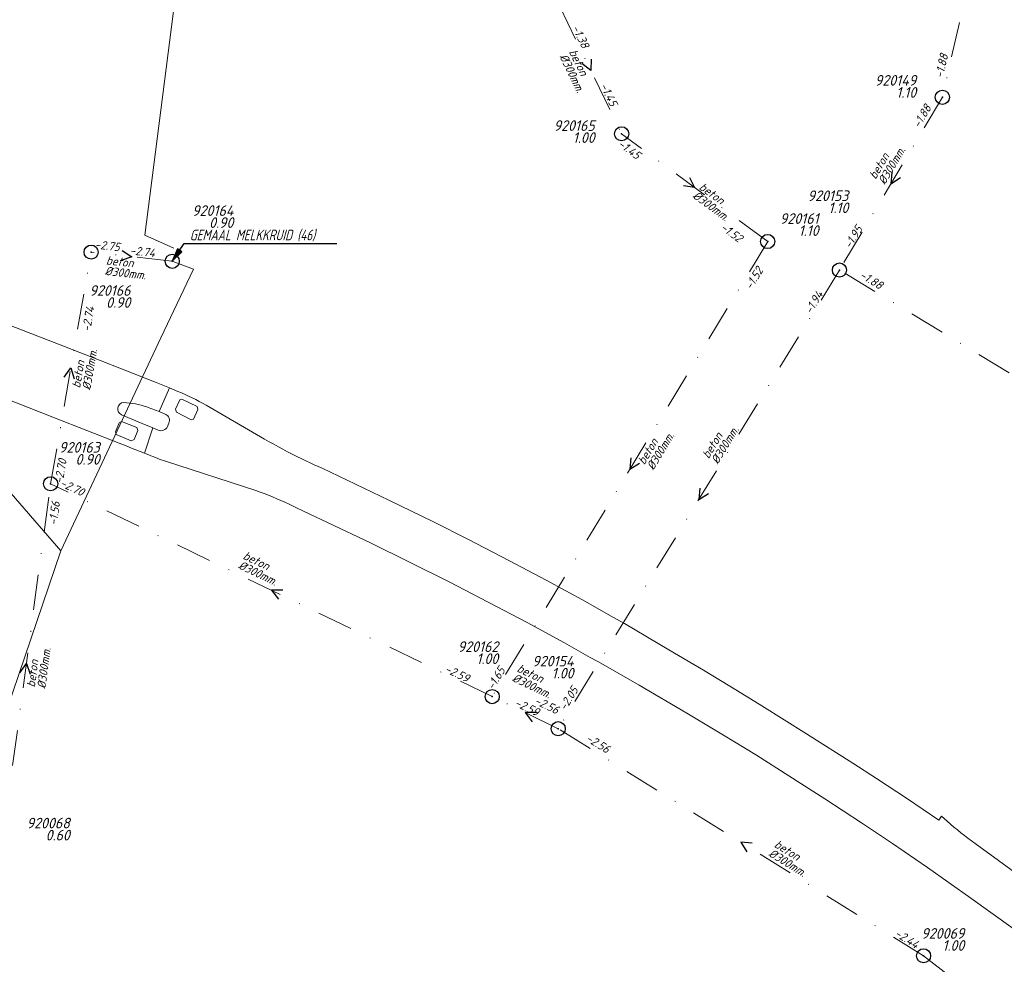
# Model space of a CAD drawing. Extents: x 148869 to 161638, y 453607 to 469810.
# Tile 704 of 1056: x 154385 to 154524, y 468327 to 468461. Entities that reach past the tile are written whole.
import ezdxf
from ezdxf.enums import TextEntityAlignment as Align
from ezdxf.lldxf.tags import DXFTag

# ---------------------------------------------------------------- set-up
doc = ezdxf.new("R2010")
doc.units = 0
doc.header["$PDMODE"] = 32
doc.header["$PDSIZE"] = 2
doc.linetypes.add('RI-VWA', pattern=[11, 5, -3, 0, -3])
doc.layers.get('0').update_dxf_attribs({"linetype": 'CONTINUOUS'})
for name, color, linetype in [('B-OI-AANPIJLING-niet meenemen', 252, 'CONTINUOUS'), ('B-OI-RI-BIJZONDERDERHEDEN-T18-niet meenemen', 252, 'CONTINUOUS'), ('B-OI-RI-BOB-T18-niet meenemen', 252, 'CONTINUOUS'), ('B-OI-RI-DIAMETER-T18-niet meenemen', 252, 'CONTINUOUS'), ('B-OI-RI-MATERIAAL-T18-niet meenemen', 252, 'CONTINUOUS'), ('B-OI-RI-STROOMRICHTING-S-niet meenemen', 252, 'CONTINUOUS'), ('B-OI-RI-VWA_PUTDEKSELHOOGTE-T25-niet meenemen', 252, 'CONTINUOUS'), ('gs dwa', 252, 'CONTINUOUS')]:
    doc.layers.add(name, color=color, linetype=linetype)
for name, color, linetype, lineweight in [('B-OI-RI-PERSLEIDING-G-niet meenemen', 190, 'RI-PERS', 18), ('B-OI-RI-VWA_TRANSPORTLEIDING-G-niet meenemen', 252, 'RI-VWA', 18), ('B-RO-VH-VERHARDING_ASFALT-GV', 251, 'CONTINUOUS', 18)]:
    doc.layers.add(name, color=color, linetype=linetype, lineweight=lineweight)
doc.styles.add('iso15', font='ISO.shx', dxfattribs={"oblique": 15})
doc.styles.add('NLCS-ISO-M750_CURSIEF', font='NLCS-ISO.ttf', dxfattribs={"oblique": 15})
tags = doc.linetypes.add('RI-PERS', pattern='A,7,-2,["P",Standard,S=1.8,R=0,X=-0.5,Y=-0.9],-2,7,-2,[102,NLCS.SHX,S=1,R=180,X=0,Y=0],-2', length=22).pattern_tags.tags
tags[6] = DXFTag(74, 10)

# ---------------------------------------------------------------- blocks, each defined once
blk = doc.blocks.new('ACMAP_ANN_TEMPLATE_diam')
at = {"color": 0, "linetype": 'ByBlock', "style": 'iso15', "oblique": 15}
blk.add_attdef('diam', (0.5, -1.3), '', height=1.2, dxfattribs=at)
blk = doc.blocks.new('ACMAP_ANN_TEMPLATE_mat')
at = {"color": 0, "linetype": 'ByBlock', "style": 'iso15', "oblique": 15}
blk.add_attdef('mat', (0.5, 0.2), '', height=1.2, dxfattribs=at)
blk = doc.blocks.new('ACMAP_ANN_TEMPLATE_nap-l')
at = {"color": 0, "linetype": 'ByBlock', "style": 'iso15', "oblique": 15}
blk.add_attdef('nap-l', (3.3, 0.2), '', height=1.2, dxfattribs=at)
blk = doc.blocks.new('ACMAP_ANN_TEMPLATE_nap-r')
at = {"color": 0, "linetype": 'ByBlock', "style": 'iso15', "oblique": 15}
blk.add_attdef('nap-r', text='', height=1.2, dxfattribs=at).set_placement((-4.1, 0.2), align=Align.RIGHT)
blk = doc.blocks.new('ACMAP_ANN_TEMPLATE_puth-dwa')
at = {"color": 0, "linetype": 'ByBlock', "style": 'iso15', "oblique": 15}
blk.add_attdef('puth-dwa', text='', height=1.5, dxfattribs=at).set_placement((2.7, 1), align=Align.RIGHT)
blk = doc.blocks.new('ACMAP_ANN_TEMPLATE_putnr-dwa')
at = {"color": 0, "linetype": 'ByBlock', "style": 'iso15', "oblique": 15}
blk.add_attdef('putnr-dwa', text='', height=1.5, dxfattribs=at).set_placement((2.7, 2.7), align=Align.RIGHT)

msp = doc.modelspace()

# ---------------------------------------------------------------- linework, layer by layer
at = {"layer": 'B-OI-AANPIJLING-niet meenemen', "flags": 128}
msp.add_lwpolyline([(154406.4, 468426.5), (154407.76, 468427.84), (154407.13, 468428.27), (154406.4, 468426.5), (154407.23, 468428.2), (154407.34, 468428.13), (154406.4, 468426.5), (154407.55, 468427.99), (154407.66, 468427.91), (154406.4, 468426.5), (154408.08, 468429.01), (154429.69, 468429.01)], dxfattribs=at)
at = {"layer": 'B-OI-RI-PERSLEIDING-G-niet meenemen'}
for p, q in [((154402.5, 468430.2), (154411.5, 468499.9)), ((154406.6, 468428.36), (154402.5, 468430.2)), ((154409.4, 468425.4), (154406.4, 468426.5)), ((154404.76, 468415.67), (154409.4, 468425.4)), ((154390.63, 468385.53), (154404.76, 468415.67)), ((154390.63, 468385.53), (154379.1, 468398.85)), ((154390.63, 468385.53), (154382.13, 468360.56))]:
    msp.add_line(p, q, dxfattribs=at)
at = {"layer": 'B-OI-RI-STROOMRICHTING-S-niet meenemen'}
for points in [[(154465.64, 468455.09), (154465.63, 468453.48), (154464.35, 468454.46)], [(154508.18, 468439.08), (154508.07, 468437.47), (154509.42, 468438.34)], [(154479.57, 468438.35), (154480.3, 468436.92), (154478.71, 468437.19)], [(154399.31, 468428.03), (154400.66, 468427.15), (154399.15, 468426.6)], [(154391.1, 468410.13), (154392.05, 468411.42), (154392.52, 468409.88)], [(154471.27, 468398.72), (154471.15, 468397.11), (154472.51, 468397.97)], [(154481.03, 468394.43), (154480.9, 468392.83), (154482.26, 468393.68)], [(154422.03, 468380.01), (154420.42, 468379.98), (154421.41, 468378.71)], [(154384.86, 468368.28), (154385.77, 468369.61), (154386.29, 468368.09)], [(154457.94, 468362.68), (154456.33, 468362.67), (154457.31, 468361.39)], [(154488.44, 468344.19), (154486.84, 468344.34), (154487.68, 468342.97)]]:
    msp.add_lwpolyline(points, dxfattribs=at)
at = {"layer": 'B-OI-RI-VWA_TRANSPORTLEIDING-G-niet meenemen'}
for p, q in [((154530.19, 468514.38), (154515.34, 468449.69)), ((154461.28, 468462.43), (154469.97, 468444.53)), ((154515.34, 468449.69), (154500.79, 468425.26)), ((154490.63, 468429.3), (154469.97, 468444.53)), ((154490.63, 468429.3), (154451.66, 468364.93)), ((154389.19, 468395.04), (154394.92, 468427.8)), ((154406.4, 468426.5), (154394.92, 468427.8)), ((154500.79, 468425.26), (154461, 468360.4)), ((154553.28, 468393.48), (154500.79, 468425.26)), ((154382.34, 468344.19), (154389.19, 468395.04)), ((154451.66, 468364.93), (154389.19, 468395.04)), ((154461, 468360.4), (154451.66, 468364.93)), ((154512.68, 468328.28), (154461, 468360.4)), ((154512.68, 468328.28), (154555.72, 468294.68))]:
    msp.add_line(p, q, dxfattribs=at)
at = {"layer": 'B-RO-VH-VERHARDING_ASFALT-GV', "flags": 128}
for points in [[(154402.82, 468405.91), (154402.99, 468405.81), (154404.54, 468405.25), (154405.99, 468408.59), (154404.14, 468409.35), (154399.24, 468411.31), (154396.36, 468412.44), (154391.17, 468414.45), (154382.76, 468417.71)], [(154375.32, 468409.83), (154384.36, 468406.5), (154389.76, 468404.38), (154398.88, 468400.8), (154398.87, 468400.78), (154398.89, 468400.8), (154399.62, 468400.5), (154400.65, 468400.09), (154402.47, 468399.37), (154403.65, 468402.93), (154402.15, 468403.56), (154399.23, 468404.79)], [(154407.18, 468408.1), (154405.99, 468408.59), (154404.54, 468405.25), (154405.48, 468404.85)], [(154419.46, 468401.35), (154411.18, 468406.15)], [(154404.41, 468402.63), (154403.65, 468402.93), (154402.47, 468399.37), (154403.1, 468399.13)], [(154405.91, 468403.62), (154405.71, 468403.14)], [(154515.2, 468348.05), (154514.83, 468347.45), (154510.39, 468350.47), (154506.02, 468353.35), (154502.7, 468355.5), (154496.13, 468359.67), (154489.81, 468363.64), (154486.38, 468365.76), (154481.53, 468368.68), (154476.65, 468371.55), (154470.36, 468375.28), (154468.74, 468376.19), (154464.85, 468378.38), (154459.29, 468381.4), (154454.09, 468384.16), (154448.23, 468387.18), (154443.35, 468389.64), (154437.06, 468392.73), (154432.34, 468395), (154427.61, 468397.23), (154426.48, 468397.72), (154424.71, 468398.56)], [(154405.45, 468398.23), (154418.22, 468394.08)], [(154422.92, 468392.16), (154423.9, 468391.69), (154424.87, 468391.22), (154433.63, 468387.06), (154434.36, 468386.71), (154439.96, 468383.96), (154445.56, 468381.17), (154451.09, 468378.31), (154456.6, 468375.4), (154461.88, 468372.53), (154465.54, 468370.49), (154466.7, 468369.84), (154472.43, 468366.57), (154479.2, 468362.6), (154484.4, 468359.48), (154489.04, 468356.64), (154493.64, 468353.75), (154498.73, 468350.48), (154503.92, 468347.08), (154508.29, 468344.15), (154513.24, 468340.75), (154519.37, 468336.45), (154525.38, 468332.15)], [(154516.03, 468347.3), (154515.2, 468348.05)], [(154537.65, 468331.18), (154532.67, 468334.91), (154519.97, 468344.15)]]:
    msp.add_lwpolyline(points, dxfattribs=at)
for points in [[(154409.93, 468405.95), (154407.77, 468407.01), (154407.48, 468406.89), (154406.88, 468405.58), (154406.99, 468405.18), (154409.07, 468404.06), (154409.39, 468404.16), (154410, 468405.53)], [(154409.93, 468405.95), (154410, 468405.53), (154409.39, 468404.16), (154409.07, 468404.06), (154406.99, 468405.18), (154406.88, 468405.58), (154407.48, 468406.89), (154407.77, 468407.01)], [(154401.02, 468401.28), (154400.61, 468401.13), (154398.48, 468402.01), (154398.39, 468402.38), (154398.88, 468403.65), (154399.2, 468403.86), (154401.37, 468403.01), (154401.52, 468402.59)], [(154401.02, 468401.28), (154401.52, 468402.59), (154401.37, 468403.01), (154399.2, 468403.86), (154398.88, 468403.65), (154398.39, 468402.38), (154398.48, 468402.01), (154400.61, 468401.13)]]:
    msp.add_lwpolyline(points, close=True, dxfattribs=at)
at = {"layer": 'B-RO-VH-VERHARDING_ASFALT-GV'}
for points in [[(154411.18, 468406.15, 0.035364), (154407.18, 468408.1)], [(154399.23, 468404.79, -0.778156), (154399.5, 468406.54)], [(154399.5, 468406.54, -0.056644), (154402.82, 468405.91)], [(154405.48, 468404.85, -0.44145), (154405.91, 468403.62)], [(154405.71, 468403.14, -0.424248), (154404.41, 468402.63)], [(154424.71, 468398.56, -0.013932), (154419.46, 468401.35)], [(154403.1, 468399.13, 0.026911), (154405.45, 468398.23)], [(154418.22, 468394.08, -0.021122), (154422.92, 468392.16)], [(154519.97, 468344.15, -0.022868), (154516.03, 468347.3)]]:
    msp.add_lwpolyline(points, format="xyb", dxfattribs=at)
at = {"layer": 'gs dwa'}
for p in [(154515.34, 468449.69), (154469.97, 468444.53), (154490.63, 468429.3), (154394.92, 468427.8), (154406.4, 468426.5), (154406.4, 468426.5), (154500.79, 468425.26), (154389.19, 468395.04), (154451.66, 468364.93), (154461, 468360.4), (154512.68, 468328.28)]:
    msp.add_point(p, dxfattribs=at)

# ---------------------------------------------------------------- block references
at = {"layer": 'B-OI-RI-BOB-T18-niet meenemen'}
ref = msp.add_blockref('ACMAP_ANN_TEMPLATE_nap-l', (154461.28, 468462.43), dxfattribs=dict(at, rotation=295.8954074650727))
ref.add_attrib('nap-l', '-1.38', (154462.9, 468459.55), dxfattribs={"layer": '0', "color": 0, "linetype": 'ByBlock', "height": 1.2, "rotation": 295.8954, "style": 'NLCS-ISO-M750_CURSIEF', "oblique": 15})
ref = msp.add_blockref('ACMAP_ANN_TEMPLATE_nap-r', (154517.29, 468459.61), dxfattribs=dict(at, rotation=77.07138021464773))
ref.add_attrib('nap-r', '-1.88', dxfattribs={"layer": '0', "color": 0, "linetype": 'ByBlock', "height": 1.2, "rotation": 77.0714, "style": 'NLCS-ISO-M750_CURSIEF', "oblique": 15}).set_placement((154516.18, 468455.66), align=Align.RIGHT)
ref = msp.add_blockref('ACMAP_ANN_TEMPLATE_nap-r', (154469.97, 468444.53), dxfattribs=dict(at, rotation=295.8954074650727))
ref.add_attrib('nap-r', '-1.45', dxfattribs={"layer": '0', "color": 0, "linetype": 'ByBlock', "height": 1.2, "rotation": 295.8954, "style": 'NLCS-ISO-M750_CURSIEF', "oblique": 15}).set_placement((154468.36, 468448.31), align=Align.RIGHT)
ref = msp.add_blockref('ACMAP_ANN_TEMPLATE_nap-l', (154510.57, 468442.31), dxfattribs=dict(at, rotation=59.22285149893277))
ref.add_attrib('nap-l', '-1.88', (154512.09, 468445.25), dxfattribs={"layer": '0', "color": 0, "linetype": 'ByBlock', "height": 1.2, "rotation": 59.2229, "style": 'NLCS-ISO-M750_CURSIEF', "oblique": 15})
ref = msp.add_blockref('ACMAP_ANN_TEMPLATE_nap-r', (154475.25, 468438.26), dxfattribs=dict(at, rotation=323.6033521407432))
ref.add_attrib('nap-r', '-1.45', dxfattribs={"layer": '0', "color": 0, "linetype": 'ByBlock', "height": 1.2, "rotation": 323.6034, "style": 'NLCS-ISO-M750_CURSIEF', "oblique": 15}).set_placement((154472.07, 468440.85), align=Align.RIGHT)
ref = msp.add_blockref('ACMAP_ANN_TEMPLATE_nap-l', (154481.08, 468432.87), dxfattribs=dict(at, rotation=323.6033521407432))
ref.add_attrib('nap-l', '-1.52', (154483.85, 468431.07), dxfattribs={"layer": '0', "color": 0, "linetype": 'ByBlock', "height": 1.2, "rotation": 323.6034, "style": 'NLCS-ISO-M750_CURSIEF', "oblique": 15})
ref = msp.add_blockref('ACMAP_ANN_TEMPLATE_nap-l', (154500.79, 468425.26), dxfattribs=dict(at, rotation=58.47191759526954))
ref.add_attrib('nap-l', '-1.95', (154502.35, 468428.18), dxfattribs={"layer": '0', "color": 0, "linetype": 'ByBlock', "height": 1.2, "rotation": 58.4719, "style": 'NLCS-ISO-M750_CURSIEF', "oblique": 15})
ref = msp.add_blockref('ACMAP_ANN_TEMPLATE_nap-l', (154392.09, 468428.48), dxfattribs=dict(at, rotation=353.5393240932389))
ref.add_attrib('nap-l', '-2.75', (154395.4, 468428.31), dxfattribs={"layer": '0', "color": 0, "linetype": 'ByBlock', "height": 1.2, "rotation": 353.5393, "style": 'NLCS-ISO-M750_CURSIEF', "oblique": 15})
ref = msp.add_blockref('ACMAP_ANN_TEMPLATE_nap-r', (154407.94, 468426.42), dxfattribs=dict(at, rotation=353.5393240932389))
ref.add_attrib('nap-r', '-2.74', dxfattribs={"layer": '0', "color": 0, "linetype": 'ByBlock', "height": 1.2, "rotation": 353.5393, "style": 'NLCS-ISO-M750_CURSIEF', "oblique": 15}).set_placement((154403.89, 468427.08), align=Align.RIGHT)
ref = msp.add_blockref('ACMAP_ANN_TEMPLATE_nap-l', (154486.8, 468419.44), dxfattribs=dict(at, rotation=58.8090255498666))
ref.add_attrib('nap-l', '-1.52', (154488.34, 468422.37), dxfattribs={"layer": '0', "color": 0, "linetype": 'ByBlock', "height": 1.2, "rotation": 58.809, "style": 'NLCS-ISO-M750_CURSIEF', "oblique": 15})
ref = msp.add_blockref('ACMAP_ANN_TEMPLATE_nap-r', (154509.87, 468420.17), dxfattribs=dict(at, rotation=328.8072473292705))
ref.add_attrib('nap-r', '-1.88', dxfattribs={"layer": '0', "color": 0, "linetype": 'ByBlock', "height": 1.2, "rotation": 328.8072, "style": 'NLCS-ISO-M750_CURSIEF', "oblique": 15}).set_placement((154506.46, 468422.47), align=Align.RIGHT)
ref = msp.add_blockref('ACMAP_ANN_TEMPLATE_nap-r', (154500.79, 468425.26), dxfattribs=dict(at, rotation=59.22285149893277))
ref.add_attrib('nap-r', '-1.94', dxfattribs={"layer": '0', "color": 0, "linetype": 'ByBlock', "height": 1.2, "rotation": 59.2229, "style": 'NLCS-ISO-M750_CURSIEF', "oblique": 15}).set_placement((154498.52, 468421.84), align=Align.RIGHT)
ref = msp.add_blockref('ACMAP_ANN_TEMPLATE_nap-r', (154396.3, 468423.99), dxfattribs=dict(at, rotation=80.07884552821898))
ref.add_attrib('nap-r', '-2.74', dxfattribs={"layer": '0', "color": 0, "linetype": 'ByBlock', "height": 1.2, "rotation": 80.0788, "style": 'NLCS-ISO-M750_CURSIEF', "oblique": 15}).set_placement((154395.4, 468419.98), align=Align.RIGHT)
ref = msp.add_blockref('ACMAP_ANN_TEMPLATE_nap-l', (154390.51, 468391.7), dxfattribs=dict(at, rotation=80.07884552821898))
ref.add_attrib('nap-l', '-2.70', (154390.88, 468394.98), dxfattribs={"layer": '0', "color": 0, "linetype": 'ByBlock', "height": 1.2, "rotation": 80.0788, "style": 'NLCS-ISO-M750_CURSIEF', "oblique": 15})
ref = msp.add_blockref('ACMAP_ANN_TEMPLATE_nap-r', (154397.17, 468391.28), dxfattribs=dict(at, rotation=334.266335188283))
ref.add_attrib('nap-r', '-2.70', dxfattribs={"layer": '0', "color": 0, "linetype": 'ByBlock', "height": 1.2, "rotation": 334.2663, "style": 'NLCS-ISO-M750_CURSIEF', "oblique": 15}).set_placement((154393.57, 468393.24), align=Align.RIGHT)
ref = msp.add_blockref('ACMAP_ANN_TEMPLATE_nap-r', (154391.27, 468396.47), dxfattribs=dict(at, rotation=82.3278751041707))
ref.add_attrib('nap-r', '-1.56', dxfattribs={"layer": '0', "color": 0, "linetype": 'ByBlock', "height": 1.2, "rotation": 82.3279, "style": 'NLCS-ISO-M750_CURSIEF', "oblique": 15}).set_placement((154390.52, 468392.43), align=Align.RIGHT)
ref = msp.add_blockref('ACMAP_ANN_TEMPLATE_nap-r', (154451.66, 468364.93), dxfattribs=dict(at, rotation=334.1261181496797))
ref.add_attrib('nap-r', '-2.59', dxfattribs={"layer": '0', "color": 0, "linetype": 'ByBlock', "height": 1.2, "rotation": 334.1261, "style": 'NLCS-ISO-M750_CURSIEF', "oblique": 15}).set_placement((154448.06, 468366.9), align=Align.RIGHT)
ref = msp.add_blockref('ACMAP_ANN_TEMPLATE_nap-r', (154455.85, 468372.05), dxfattribs=dict(at, rotation=58.8090255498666))
ref.add_attrib('nap-r', '-1.65', dxfattribs={"layer": '0', "color": 0, "linetype": 'ByBlock', "height": 1.2, "rotation": 58.809, "style": 'NLCS-ISO-M750_CURSIEF', "oblique": 15}).set_placement((154453.56, 468368.65), align=Align.RIGHT)
ref = msp.add_blockref('ACMAP_ANN_TEMPLATE_nap-r', (154466.21, 468369.24), dxfattribs=dict(at, rotation=58.47191759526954))
ref.add_attrib('nap-r', '-2.05', dxfattribs={"layer": '0', "color": 0, "linetype": 'ByBlock', "height": 1.2, "rotation": 58.4719, "style": 'NLCS-ISO-M750_CURSIEF', "oblique": 15}).set_placement((154463.89, 468365.85), align=Align.RIGHT)
ref = msp.add_blockref('ACMAP_ANN_TEMPLATE_nap-l', (154451.66, 468364.93), dxfattribs=dict(at, rotation=334.266335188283))
ref.add_attrib('nap-l', '-2.59', (154454.72, 468363.68), dxfattribs={"layer": '0', "color": 0, "linetype": 'ByBlock', "height": 1.2, "rotation": 334.2663, "style": 'NLCS-ISO-M750_CURSIEF', "oblique": 15})
ref = msp.add_blockref('ACMAP_ANN_TEMPLATE_nap-l', (154454.48, 468365.23), dxfattribs=dict(at, rotation=334.1261181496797))
ref.add_attrib('nap-l', '-2.56', (154457.53, 468363.97), dxfattribs={"layer": '0', "color": 0, "linetype": 'ByBlock', "height": 1.2, "rotation": 334.1261, "style": 'NLCS-ISO-M750_CURSIEF', "oblique": 15})
ref = msp.add_blockref('ACMAP_ANN_TEMPLATE_nap-r', (154471.21, 468354.53), dxfattribs=dict(at, rotation=328.1383450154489))
ref.add_attrib('nap-r', '-2.56', dxfattribs={"layer": '0', "color": 0, "linetype": 'ByBlock', "height": 1.2, "rotation": 328.1383, "style": 'NLCS-ISO-M750_CURSIEF', "oblique": 15}).set_placement((154467.83, 468356.86), align=Align.RIGHT)
ref = msp.add_blockref('ACMAP_ANN_TEMPLATE_nap-l', (154505.58, 468332.72), dxfattribs=dict(at, rotation=328.1383450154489))
ref.add_attrib('nap-l', '-2.44', (154508.48, 468331.15), dxfattribs={"layer": '0', "color": 0, "linetype": 'ByBlock', "height": 1.2, "rotation": 328.1383, "style": 'NLCS-ISO-M750_CURSIEF', "oblique": 15})
at = {"layer": 'B-OI-RI-DIAMETER-T18-niet meenemen'}
ref = msp.add_blockref('ACMAP_ANN_TEMPLATE_diam', (154462.09, 468456.49), dxfattribs=dict(at, rotation=295.8954074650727))
ref.add_attrib('diam', '%%c300mm.', (154461.14, 468455.47), dxfattribs={"layer": '0', "color": 0, "linetype": 'ByBlock', "height": 1.2, "rotation": 295.8954, "style": 'NLCS-ISO-M750_CURSIEF', "oblique": 15})
ref = msp.add_blockref('ACMAP_ANN_TEMPLATE_diam', (154505.81, 468437.47), dxfattribs=dict(at, rotation=59.22285149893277))
ref.add_attrib('diam', '%%c300mm.', (154507.19, 468437.24), dxfattribs={"layer": '0', "color": 0, "linetype": 'ByBlock', "height": 1.2, "rotation": 59.2229, "style": 'NLCS-ISO-M750_CURSIEF', "oblique": 15})
ref = msp.add_blockref('ACMAP_ANN_TEMPLATE_diam', (154480.3, 468436.91), dxfattribs=dict(at, rotation=323.6033521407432))
ref.add_attrib('diam', '%%c300mm.', (154479.93, 468435.57), dxfattribs={"layer": '0', "color": 0, "linetype": 'ByBlock', "height": 1.2, "rotation": 323.6034, "style": 'NLCS-ISO-M750_CURSIEF', "oblique": 15})
ref = msp.add_blockref('ACMAP_ANN_TEMPLATE_diam', (154396.47, 468425.93), dxfattribs=dict(at, rotation=353.5393240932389))
ref.add_attrib('diam', '%%c300mm.', (154396.82, 468424.58), dxfattribs={"layer": '0', "color": 0, "linetype": 'ByBlock', "height": 1.2, "rotation": 353.5393, "style": 'NLCS-ISO-M750_CURSIEF', "oblique": 15})
ref = msp.add_blockref('ACMAP_ANN_TEMPLATE_diam', (154393.43, 468407.96), dxfattribs=dict(at, rotation=80.07884552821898))
ref.add_attrib('diam', '%%c300mm.', (154394.8, 468408.22), dxfattribs={"layer": '0', "color": 0, "linetype": 'ByBlock', "height": 1.2, "rotation": 80.0788, "style": 'NLCS-ISO-M750_CURSIEF', "oblique": 15})
ref = msp.add_blockref('ACMAP_ANN_TEMPLATE_diam', (154473.09, 468397.11), dxfattribs=dict(at, rotation=58.8090255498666))
ref.add_attrib('diam', '%%c300mm.', (154474.46, 468396.87), dxfattribs={"layer": '0', "color": 0, "linetype": 'ByBlock', "height": 1.2, "rotation": 58.809, "style": 'NLCS-ISO-M750_CURSIEF', "oblique": 15})
ref = msp.add_blockref('ACMAP_ANN_TEMPLATE_diam', (154482.19, 468397.97), dxfattribs=dict(at, rotation=58.47191759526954))
ref.add_attrib('diam', '%%c300mm.', (154483.56, 468397.72), dxfattribs={"layer": '0', "color": 0, "linetype": 'ByBlock', "height": 1.2, "rotation": 58.4719, "style": 'NLCS-ISO-M750_CURSIEF', "oblique": 15})
ref = msp.add_blockref('ACMAP_ANN_TEMPLATE_diam', (154415.75, 468384.51), dxfattribs=dict(at, rotation=334.266335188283))
ref.add_attrib('diam', '%%c300mm.', (154415.64, 468383.12), dxfattribs={"layer": '0', "color": 0, "linetype": 'ByBlock', "height": 1.2, "rotation": 334.2663, "style": 'NLCS-ISO-M750_CURSIEF', "oblique": 15})
ref = msp.add_blockref('ACMAP_ANN_TEMPLATE_diam', (154387.1, 468365.68), dxfattribs=dict(at, rotation=82.3278751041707))
ref.add_attrib('diam', '%%c300mm.', (154388.45, 468366), dxfattribs={"layer": '0', "color": 0, "linetype": 'ByBlock', "height": 1.2, "rotation": 82.3279, "style": 'NLCS-ISO-M750_CURSIEF', "oblique": 15})
ref = msp.add_blockref('ACMAP_ANN_TEMPLATE_diam', (154454.51, 468368.58), dxfattribs=dict(at, rotation=334.1261181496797))
ref.add_attrib('diam', '%%c300mm.', (154454.39, 468367.19), dxfattribs={"layer": '0', "color": 0, "linetype": 'ByBlock', "height": 1.2, "rotation": 334.1261, "style": 'NLCS-ISO-M750_CURSIEF', "oblique": 15})
ref = msp.add_blockref('ACMAP_ANN_TEMPLATE_diam', (154490.92, 468343.84), dxfattribs=dict(at, rotation=328.1383450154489))
ref.add_attrib('diam', '%%c300mm.', (154490.66, 468342.47), dxfattribs={"layer": '0', "color": 0, "linetype": 'ByBlock', "height": 1.2, "rotation": 328.1383, "style": 'NLCS-ISO-M750_CURSIEF', "oblique": 15})
at = {"layer": 'B-OI-RI-MATERIAAL-T18-niet meenemen'}
ref = msp.add_blockref('ACMAP_ANN_TEMPLATE_mat', (154462.09, 468456.49), dxfattribs=dict(at, rotation=295.8954074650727))
ref.add_attrib('mat', 'beton', (154462.49, 468456.12), dxfattribs={"layer": '0', "color": 0, "linetype": 'ByBlock', "height": 1.2, "rotation": 295.8954, "style": 'NLCS-ISO-M750_CURSIEF', "oblique": 15})
ref = msp.add_blockref('ACMAP_ANN_TEMPLATE_mat', (154505.81, 468437.47), dxfattribs=dict(at, rotation=59.22285149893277))
ref.add_attrib('mat', 'beton', (154505.9, 468438.01), dxfattribs={"layer": '0', "color": 0, "linetype": 'ByBlock', "height": 1.2, "rotation": 59.2229, "style": 'NLCS-ISO-M750_CURSIEF', "oblique": 15})
ref = msp.add_blockref('ACMAP_ANN_TEMPLATE_mat', (154480.3, 468436.91), dxfattribs=dict(at, rotation=323.6033521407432))
ref.add_attrib('mat', 'beton', (154480.82, 468436.78), dxfattribs={"layer": '0', "color": 0, "linetype": 'ByBlock', "height": 1.2, "rotation": 323.6034, "style": 'NLCS-ISO-M750_CURSIEF', "oblique": 15})
ref = msp.add_blockref('ACMAP_ANN_TEMPLATE_mat', (154396.47, 468425.93), dxfattribs=dict(at, rotation=353.5393240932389))
ref.add_attrib('mat', 'beton', (154396.99, 468426.07), dxfattribs={"layer": '0', "color": 0, "linetype": 'ByBlock', "height": 1.2, "rotation": 353.5393, "style": 'NLCS-ISO-M750_CURSIEF', "oblique": 15})
ref = msp.add_blockref('ACMAP_ANN_TEMPLATE_mat', (154393.46, 468407.98), dxfattribs=dict(at, rotation=80.07884552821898))
ref.add_attrib('mat', 'beton', (154393.35, 468408.51), dxfattribs={"layer": '0', "color": 0, "linetype": 'ByBlock', "height": 1.2, "rotation": 80.0788, "style": 'NLCS-ISO-M750_CURSIEF', "oblique": 15})
ref = msp.add_blockref('ACMAP_ANN_TEMPLATE_mat', (154482.19, 468397.97), dxfattribs=dict(at, rotation=58.47191759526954))
ref.add_attrib('mat', 'beton', (154482.28, 468398.5), dxfattribs={"layer": '0', "color": 0, "linetype": 'ByBlock', "height": 1.2, "rotation": 58.4719, "style": 'NLCS-ISO-M750_CURSIEF', "oblique": 15})
ref = msp.add_blockref('ACMAP_ANN_TEMPLATE_mat', (154473.09, 468397.11), dxfattribs=dict(at, rotation=58.8090255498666))
ref.add_attrib('mat', 'beton', (154473.18, 468397.64), dxfattribs={"layer": '0', "color": 0, "linetype": 'ByBlock', "height": 1.2, "rotation": 58.809, "style": 'NLCS-ISO-M750_CURSIEF', "oblique": 15})
ref = msp.add_blockref('ACMAP_ANN_TEMPLATE_mat', (154415.75, 468384.51), dxfattribs=dict(at, rotation=334.266335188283))
ref.add_attrib('mat', 'beton', (154416.29, 468384.47), dxfattribs={"layer": '0', "color": 0, "linetype": 'ByBlock', "height": 1.2, "rotation": 334.2663, "style": 'NLCS-ISO-M750_CURSIEF', "oblique": 15})
ref = msp.add_blockref('ACMAP_ANN_TEMPLATE_mat', (154387.1, 468365.68), dxfattribs=dict(at, rotation=82.3278751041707))
ref.add_attrib('mat', 'beton', (154386.96, 468366.2), dxfattribs={"layer": '0', "color": 0, "linetype": 'ByBlock', "height": 1.2, "rotation": 82.3279, "style": 'NLCS-ISO-M750_CURSIEF', "oblique": 15})
ref = msp.add_blockref('ACMAP_ANN_TEMPLATE_mat', (154454.51, 468368.58), dxfattribs=dict(at, rotation=334.1261181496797))
ref.add_attrib('mat', 'beton', (154455.05, 468368.54), dxfattribs={"layer": '0', "color": 0, "linetype": 'ByBlock', "height": 1.2, "rotation": 334.1261, "style": 'NLCS-ISO-M750_CURSIEF', "oblique": 15})
ref = msp.add_blockref('ACMAP_ANN_TEMPLATE_mat', (154490.92, 468343.84), dxfattribs=dict(at, rotation=328.1383450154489))
ref.add_attrib('mat', 'beton', (154491.45, 468343.74), dxfattribs={"layer": '0', "color": 0, "linetype": 'ByBlock', "height": 1.2, "rotation": 328.1383, "style": 'NLCS-ISO-M750_CURSIEF', "oblique": 15})
at = {"layer": 'B-OI-RI-VWA_PUTDEKSELHOOGTE-T25-niet meenemen'}
ref = msp.add_blockref('ACMAP_ANN_TEMPLATE_putnr-dwa', (154508.95, 468448.64), dxfattribs=at)
ref.add_attrib('putnr-dwa', '920149', dxfattribs={"layer": '0', "color": 0, "linetype": 'ByBlock', "height": 1.5, "style": 'NLCS-ISO-M750_CURSIEF', "oblique": 15}).set_placement((154511.65, 468451.34), align=Align.RIGHT)
ref = msp.add_blockref('ACMAP_ANN_TEMPLATE_puth-dwa', (154508.95, 468448.64), dxfattribs=at)
ref.add_attrib('puth-dwa', '1.10', dxfattribs={"layer": '0', "color": 0, "linetype": 'ByBlock', "height": 1.5, "style": 'NLCS-ISO-M750_CURSIEF', "oblique": 15}).set_placement((154511.65, 468449.64), align=Align.RIGHT)
ref = msp.add_blockref('ACMAP_ANN_TEMPLATE_putnr-dwa', (154463.46, 468442.24), dxfattribs=at)
ref.add_attrib('putnr-dwa', '920165', dxfattribs={"layer": '0', "color": 0, "linetype": 'ByBlock', "height": 1.5, "style": 'NLCS-ISO-M750_CURSIEF', "oblique": 15}).set_placement((154466.16, 468444.94), align=Align.RIGHT)
ref = msp.add_blockref('ACMAP_ANN_TEMPLATE_puth-dwa', (154463.46, 468442.24), dxfattribs=at)
ref.add_attrib('puth-dwa', '1.00', dxfattribs={"layer": '0', "color": 0, "linetype": 'ByBlock', "height": 1.5, "style": 'NLCS-ISO-M750_CURSIEF', "oblique": 15}).set_placement((154466.16, 468443.24), align=Align.RIGHT)
ref = msp.add_blockref('ACMAP_ANN_TEMPLATE_putnr-dwa', (154499.35, 468432.32), dxfattribs=at)
ref.add_attrib('putnr-dwa', '920153', dxfattribs={"layer": '0', "color": 0, "linetype": 'ByBlock', "height": 1.5, "style": 'NLCS-ISO-M750_CURSIEF', "oblique": 15}).set_placement((154502.05, 468435.02), align=Align.RIGHT)
ref = msp.add_blockref('ACMAP_ANN_TEMPLATE_puth-dwa', (154499.35, 468432.32), dxfattribs=at)
ref.add_attrib('puth-dwa', '1.10', dxfattribs={"layer": '0', "color": 0, "linetype": 'ByBlock', "height": 1.5, "style": 'NLCS-ISO-M750_CURSIEF', "oblique": 15}).set_placement((154502.05, 468433.32), align=Align.RIGHT)
ref = msp.add_blockref('ACMAP_ANN_TEMPLATE_putnr-dwa', (154412.35, 468430.22), dxfattribs=at)
ref.add_attrib('putnr-dwa', '920164', dxfattribs={"layer": '0', "color": 0, "linetype": 'ByBlock', "height": 1.5, "style": 'NLCS-ISO-M750_CURSIEF', "oblique": 15}).set_placement((154415.05, 468432.92), align=Align.RIGHT)
ref = msp.add_blockref('ACMAP_ANN_TEMPLATE_putnr-dwa', (154495.14, 468429.09), dxfattribs=at)
ref.add_attrib('putnr-dwa', '920161', dxfattribs={"layer": '0', "color": 0, "linetype": 'ByBlock', "height": 1.5, "style": 'NLCS-ISO-M750_CURSIEF', "oblique": 15}).set_placement((154497.84, 468431.79), align=Align.RIGHT)
ref = msp.add_blockref('ACMAP_ANN_TEMPLATE_puth-dwa', (154412.35, 468430.22), dxfattribs=at)
ref.add_attrib('puth-dwa', '0.90', dxfattribs={"layer": '0', "color": 0, "linetype": 'ByBlock', "height": 1.5, "style": 'NLCS-ISO-M750_CURSIEF', "oblique": 15}).set_placement((154415.05, 468431.22), align=Align.RIGHT)
ref = msp.add_blockref('ACMAP_ANN_TEMPLATE_puth-dwa', (154495.14, 468429.09), dxfattribs=at)
ref.add_attrib('puth-dwa', '1.10', dxfattribs={"layer": '0', "color": 0, "linetype": 'ByBlock', "height": 1.5, "style": 'NLCS-ISO-M750_CURSIEF', "oblique": 15}).set_placement((154497.84, 468430.09), align=Align.RIGHT)
ref = msp.add_blockref('ACMAP_ANN_TEMPLATE_putnr-dwa', (154397.78, 468418.92), dxfattribs=at)
ref.add_attrib('putnr-dwa', '920166', dxfattribs={"layer": '0', "color": 0, "linetype": 'ByBlock', "height": 1.5, "style": 'NLCS-ISO-M750_CURSIEF', "oblique": 15}).set_placement((154400.48, 468421.62), align=Align.RIGHT)
ref = msp.add_blockref('ACMAP_ANN_TEMPLATE_puth-dwa', (154397.78, 468418.92), dxfattribs=at)
ref.add_attrib('puth-dwa', '0.90', dxfattribs={"layer": '0', "color": 0, "linetype": 'ByBlock', "height": 1.5, "style": 'NLCS-ISO-M750_CURSIEF', "oblique": 15}).set_placement((154400.48, 468419.92), align=Align.RIGHT)
ref = msp.add_blockref('ACMAP_ANN_TEMPLATE_putnr-dwa', (154393.45, 468396.74), dxfattribs=at)
ref.add_attrib('putnr-dwa', '920163', dxfattribs={"layer": '0', "color": 0, "linetype": 'ByBlock', "height": 1.5, "style": 'NLCS-ISO-M750_CURSIEF', "oblique": 15}).set_placement((154396.15, 468399.44), align=Align.RIGHT)
ref = msp.add_blockref('ACMAP_ANN_TEMPLATE_puth-dwa', (154393.45, 468396.74), dxfattribs=at)
ref.add_attrib('puth-dwa', '0.90', dxfattribs={"layer": '0', "color": 0, "linetype": 'ByBlock', "height": 1.5, "style": 'NLCS-ISO-M750_CURSIEF', "oblique": 15}).set_placement((154396.15, 468397.74), align=Align.RIGHT)
ref = msp.add_blockref('ACMAP_ANN_TEMPLATE_putnr-dwa', (154449.82, 468368.55), dxfattribs=at)
ref.add_attrib('putnr-dwa', '920162', dxfattribs={"layer": '0', "color": 0, "linetype": 'ByBlock', "height": 1.5, "style": 'NLCS-ISO-M750_CURSIEF', "oblique": 15}).set_placement((154452.52, 468371.25), align=Align.RIGHT)
ref = msp.add_blockref('ACMAP_ANN_TEMPLATE_puth-dwa', (154449.82, 468368.55), dxfattribs=at)
ref.add_attrib('puth-dwa', '1.00', dxfattribs={"layer": '0', "color": 0, "linetype": 'ByBlock', "height": 1.5, "style": 'NLCS-ISO-M750_CURSIEF', "oblique": 15}).set_placement((154452.52, 468369.55), align=Align.RIGHT)
ref = msp.add_blockref('ACMAP_ANN_TEMPLATE_putnr-dwa', (154460.47, 468366.5), dxfattribs=at)
ref.add_attrib('putnr-dwa', '920154', dxfattribs={"layer": '0', "color": 0, "linetype": 'ByBlock', "height": 1.5, "style": 'NLCS-ISO-M750_CURSIEF', "oblique": 15}).set_placement((154463.17, 468369.2), align=Align.RIGHT)
ref = msp.add_blockref('ACMAP_ANN_TEMPLATE_puth-dwa', (154460.47, 468366.5), dxfattribs=at)
ref.add_attrib('puth-dwa', '1.00', dxfattribs={"layer": '0', "color": 0, "linetype": 'ByBlock', "height": 1.5, "style": 'NLCS-ISO-M750_CURSIEF', "oblique": 15}).set_placement((154463.17, 468367.5), align=Align.RIGHT)
ref = msp.add_blockref('ACMAP_ANN_TEMPLATE_putnr-dwa', (154389.21, 468343.6), dxfattribs=at)
ref.add_attrib('putnr-dwa', '920068', dxfattribs={"layer": '0', "color": 0, "linetype": 'ByBlock', "height": 1.5, "style": 'NLCS-ISO-M750_CURSIEF', "oblique": 15}).set_placement((154391.91, 468346.3), align=Align.RIGHT)
ref = msp.add_blockref('ACMAP_ANN_TEMPLATE_puth-dwa', (154389.21, 468343.6), dxfattribs=at)
ref.add_attrib('puth-dwa', '0.60', dxfattribs={"layer": '0', "color": 0, "linetype": 'ByBlock', "height": 1.5, "style": 'NLCS-ISO-M750_CURSIEF', "oblique": 15}).set_placement((154391.91, 468344.6), align=Align.RIGHT)
ref = msp.add_blockref('ACMAP_ANN_TEMPLATE_putnr-dwa', (154515.75, 468328), dxfattribs=at)
ref.add_attrib('putnr-dwa', '920069', dxfattribs={"layer": '0', "color": 0, "linetype": 'ByBlock', "height": 1.5, "style": 'NLCS-ISO-M750_CURSIEF', "oblique": 15}).set_placement((154518.45, 468330.7), align=Align.RIGHT)
ref = msp.add_blockref('ACMAP_ANN_TEMPLATE_puth-dwa', (154515.75, 468328), dxfattribs=at)
ref.add_attrib('puth-dwa', '1.00', dxfattribs={"layer": '0', "color": 0, "linetype": 'ByBlock', "height": 1.5, "style": 'NLCS-ISO-M750_CURSIEF', "oblique": 15}).set_placement((154518.45, 468329), align=Align.RIGHT)

# ---------------------------------------------------------------- texts
at = {"layer": 'B-OI-RI-BIJZONDERDERHEDEN-T18-niet meenemen', "style": 'NLCS-ISO-M750_CURSIEF', "oblique": 15, "width": 0.8}
msp.add_text('GEMAAL MELKKRUID (46)', height=1.5, dxfattribs=at).set_placement((154408.88, 468429.47))

doc.saveas('drawing.dxf')
